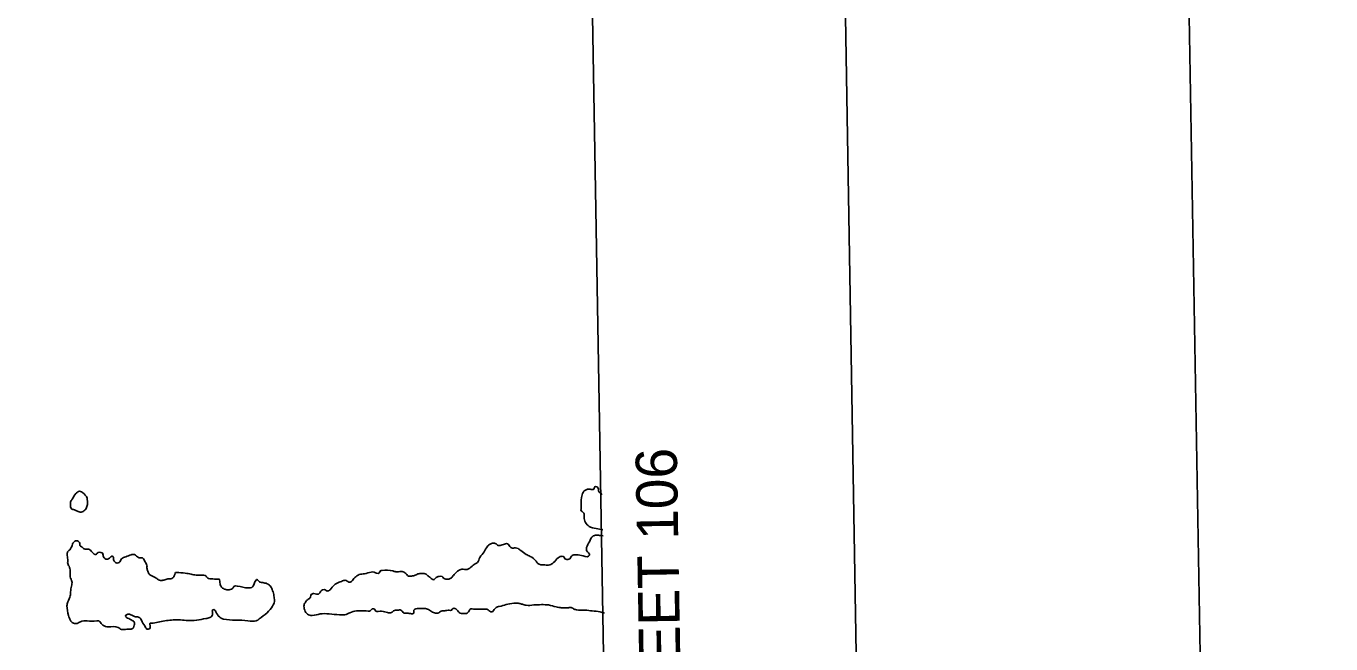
# Model space of a CAD drawing. Extents: x 3887375 to 3925618, y 296674 to 322633.
# Drawn here: x 3921871 to 3925035, y 316397 to 317896 of the extents above; entities that cross this region are included whole.
import ezdxf

# ---------------------------------------------------------------- set-up
doc = ezdxf.new("R2010")
doc.units = 0
for name, color, linetype in [('G-ANNO-NPLT', 7, 'Continuous'), ('V-ANNO-SYMB', 7, 'Continuous'), ('V-ANNO-TEXT', 7, 'Continuous'), ('V-GRID-FRAM', 7, 'Continuous'), ('V-RIVR-EDGE', 7, 'Continuous')]:
    doc.layers.add(name, color=color, linetype=linetype)

msp = doc.modelspace()

# ---------------------------------------------------------------- linework, layer by layer
at = {"layer": 'G-ANNO-NPLT'}
msp.add_lwpolyline([(3888373.5, 297257.3), (3925034.7, 297886.6), (3924620, 322049.7), (3887958.7, 321420.4)], close=True, dxfattribs=at)
at = {"layer": 'V-ANNO-SYMB'}
msp.add_lwpolyline([(3891112.5, 297929.5), (3924190.8, 298497.3), (3923797.5, 321410.5), (3890719.2, 320842.7), (3891112.5, 297929.5)], dxfattribs=at)
at = {"layer": 'V-GRID-FRAM'}
msp.add_lwpolyline([(3891343.3, 320285.8), (3923192.8, 320832.5), (3923512.8, 302652.9), (3891647.4, 302105.9), (3891343.3, 320285.8)], dxfattribs=at)
at = {"layer": 'V-RIVR-EDGE'}
for points in [[(3923269.6, 316673.4), (3923252.8, 316676.7), (3923235.9, 316681.8), (3923227.5, 316691.4), (3923223.7, 316704.1), (3923223.7, 316712.1), (3923221.4, 316716), (3923216.8, 316719.8), (3923216.4, 316724.4), (3923216.4, 316733.2), (3923219.2, 316758.2), (3923225.4, 316769.3), (3923231.9, 316772), (3923238.8, 316772.3), (3923247.6, 316772.3), (3923249.6, 316777.7), (3923255.3, 316778), (3923258.4, 316772.7), (3923260.3, 316765), (3923268, 316759.7)], [(3921978.3, 316735.5), (3921978.7, 316740.9), (3921982.5, 316748.2), (3921991.8, 316761.6), (3921998.3, 316766.6), (3922002.9, 316766.9), (3922007.9, 316763.9), (3922018.6, 316750.4), (3922019.4, 316743.5), (3922019.3, 316732.7)], [(3922019.3, 316732.7), (3922014.7, 316723.2), (3922006.6, 316717), (3921997, 316717.8), (3921989.8, 316721.7), (3921982.1, 316724), (3921978.6, 316729), (3921978.3, 316735.5)], [(3922164.1, 316586.2), (3922164, 316581.2), (3922165.9, 316573.1), (3922169.8, 316565.4), (3922182.4, 316558.9), (3922189.3, 316553.9), (3922196.6, 316550.8), (3922204.7, 316551.9), (3922214.3, 316554.6), (3922224.2, 316555.7), (3922228.9, 316559.5), (3922231.2, 316565.6), (3922233.5, 316569.9), (3922235.4, 316570.2), (3922256.9, 316568.3), (3922270.7, 316566.3), (3922283, 316563.6), (3922296.4, 316564), (3922307.2, 316561.2), (3922312.9, 316555.5), (3922319.8, 316555.1), (3922335.2, 316553.9), (3922339, 316553.9), (3922340.5, 316548.9), (3922342.8, 316537.4), (3922347.4, 316532), (3922355.1, 316528.9), (3922365.8, 316528.5), (3922371.6, 316531.5), (3922375.8, 316536.9), (3922382.7, 316537.3), (3922409.9, 316532.6), (3922419.9, 316535.2), (3922428.4, 316551.7), (3922430.7, 316553.3), (3922433, 316551.3), (3922438.8, 316546.3), (3922444.5, 316545.5), (3922455.3, 316542.8), (3922462.9, 316537.4), (3922467.5, 316528.6), (3922471.3, 316517.1), (3922472.1, 316510.2), (3922473.2, 316499.8), (3922468.6, 316488.7), (3922455.1, 316472.6), (3922436.2, 316457.3), (3922428.6, 316452.7), (3922408.6, 316453.1), (3922349.9, 316457.1), (3922343.8, 316459.1), (3922339.5, 316462.5), (3922331.1, 316474.8), (3922328.8, 316479), (3922323.1, 316479.4), (3922322.3, 316476.4), (3922322.7, 316467.6), (3922316.5, 316460.7), (3922306.5, 316458.4), (3922284.2, 316454.2), (3922259.3, 316453.9), (3922240.1, 316455.1), (3922223.6, 316454.7), (3922191, 316449.8), (3922174.5, 316447.2), (3922171.8, 316446.8), (3922171.4, 316440.7), (3922170.6, 316434.2), (3922167.1, 316432.6), (3922163.3, 316433), (3922160.6, 316436.9), (3922152.2, 316450.3), (3922146.9, 316459.9), (3922143, 316461.9), (3922133.8, 316463.4), (3922126.9, 316466.9), (3922119.6, 316468.8), (3922112.7, 316466.2), (3922112.3, 316462.3), (3922116.9, 316459.6), (3922128, 316453.8), (3922133, 316449.6), (3922133, 316442.3), (3922131.1, 316436.2), (3922125.7, 316432.7), (3922114.9, 316432.4), (3922102.3, 316432), (3922093.8, 316437), (3922070.4, 316438.2), (3922057, 316442.5), (3922052.8, 316446.7), (3922047, 316452.5), (3922042.1, 316452.5), (3922019, 316452.6), (3922002.5, 316450.7), (3921994.5, 316446.5), (3921982.9, 316448.8), (3921978.4, 316453.8), (3921973.8, 316465.7), (3921970, 316489.5), (3921971.9, 316498.7), (3921978.1, 316513.7), (3921978.9, 316523.3), (3921980.9, 316537.1), (3921982, 316548.2), (3921977.8, 316559.4), (3921977.9, 316574), (3921975.2, 316585.1), (3921971.4, 316593.9), (3921972.2, 316597.4), (3921972.2, 316601.6), (3921970.3, 316615), (3921972.6, 316621.9), (3921976.9, 316625.4), (3921980.3, 316630.4), (3921984.2, 316641.5)], [(3921984.2, 316641.5), (3921990.7, 316646.8), (3921995.3, 316646.8), (3921998.8, 316644.9), (3922001.5, 316640.7), (3922001.4, 316635.7), (3922004.5, 316633), (3922011.8, 316627.2), (3922022.9, 316626.4), (3922027.5, 316623.3), (3922036.3, 316614.9), (3922040.2, 316614.1), (3922045.5, 316618.7), (3922052.1, 316618.3), (3922056.7, 316616.7), (3922057.4, 316612.5), (3922061.6, 316604.4), (3922067, 316602.1), (3922071.6, 316603.7), (3922073.9, 316605.6), (3922078.5, 316609.8), (3922081.2, 316608.6), (3922082.7, 316606.7), (3922083.1, 316601.3), (3922087.3, 316594.4), (3922091.9, 316592.9), (3922096.5, 316594.4), (3922102.3, 316603.2), (3922112.3, 316608.2), (3922125.4, 316613.1), (3922133.8, 316613.5), (3922143.8, 316606.2), (3922146.5, 316605.4), (3922153.4, 316605.4), (3922157.2, 316600.8), (3922164.1, 316586.2)], [(3922691.4, 316566.8), (3922707.9, 316571), (3922714.8, 316571), (3922720.9, 316568.3), (3922727.1, 316569.4), (3922730.1, 316574.4), (3922734, 316575.2), (3922760.1, 316573.9), (3922767.4, 316572), (3922780, 316572.4), (3922785, 316571.6), (3922789.6, 316569.6), (3922798.1, 316561.2), (3922802.7, 316561.2), (3922812.6, 316562.7), (3922820.7, 316566.5), (3922830.7, 316567.6), (3922840.7, 316566.1), (3922844.9, 316562.2), (3922851.4, 316557.2), (3922859.1, 316552.6), (3922864.8, 316557.9), (3922872.5, 316560.6), (3922879.4, 316560.2), (3922883.2, 316556.7), (3922889, 316554), (3922902.4, 316557.5), (3922907.1, 316563.2), (3922915.5, 316571.6), (3922922.4, 316576.6), (3922927.4, 316578.1), (3922940.1, 316577.3), (3922947, 316580.8), (3922957.4, 316589.6), (3922967, 316596.5), (3922969.3, 316603), (3922979, 316616.8), (3922987.1, 316629.8), (3922994.4, 316638.2), (3923001.7, 316640.9), (3923010.5, 316639.7), (3923013.9, 316636.3), (3923022.8, 316636.6), (3923033.5, 316639.7), (3923038.5, 316640), (3923040.8, 316637.7), (3923048.1, 316629.6), (3923052.3, 316629.2), (3923057.3, 316630), (3923063.8, 316628.1), (3923070.7, 316623.4), (3923083.7, 316613.8), (3923093.3, 316609.2), (3923107.5, 316597.6), (3923111.3, 316592.3), (3923128.6, 316588.4), (3923140.5, 316588.7), (3923149.7, 316594.1), (3923160.9, 316606), (3923165.9, 316608.6), (3923174.7, 316608.2), (3923177.4, 316603.6), (3923186.6, 316602.1), (3923190.8, 316605.5), (3923196.2, 316612.4), (3923201.9, 316613.1), (3923217.3, 316611.6), (3923234.9, 316610), (3923236.9, 316612.3), (3923230, 316623.4), (3923230, 316630.7), (3923236.6, 316644.5), (3923246.2, 316658.7), (3923248.9, 316659.9), (3923254.6, 316660.6), (3923263.5, 316659.8), (3923269.8, 316659.4)], [(3923273.3, 316471.8), (3923262.2, 316474.8), (3923243.8, 316476.8), (3923226.2, 316478.7), (3923205.1, 316479.6), (3923198.2, 316482.3), (3923194.3, 316484.6), (3923185.9, 316484.6), (3923174, 316484.6), (3923168.6, 316484.6), (3923156.3, 316486.6), (3923137.5, 316491.3), (3923120.7, 316492.1), (3923101.9, 316491.3), (3923083.4, 316490.6), (3923078.4, 316491.8), (3923070.4, 316494.1), (3923062.3, 316495.7), (3923053.1, 316495.7), (3923034.7, 316492.3), (3923018.2, 316487.7), (3923010.5, 316485.4), (3923004.3, 316477.8), (3923000.5, 316474.3), (3922994, 316477.4), (3922987.8, 316480.9), (3922976.7, 316480.9), (3922965.6, 316481.3), (3922952.5, 316481.7), (3922949.5, 316481.7), (3922945.2, 316477.1), (3922938.7, 316470.6), (3922929.5, 316470.7), (3922923.3, 316471.1), (3922919.5, 316474.9), (3922910.3, 316483), (3922906.1, 316483), (3922902.6, 316478.8), (3922896.9, 316478.4), (3922886.1, 316477.3), (3922877.3, 316476.2), (3922869.6, 316471.6), (3922863.8, 316471.6), (3922853.9, 316475.4), (3922844.3, 316481.2), (3922821.7, 316482.4), (3922815.9, 316482.1), (3922811.3, 316479), (3922810.9, 316471.7), (3922808.2, 316470.2), (3922797.1, 316471.4), (3922786.7, 316471.8), (3922779.8, 316478.7), (3922772.1, 316478.7), (3922762.1, 316477.2), (3922756.8, 316473), (3922747.2, 316473), (3922740.3, 316475), (3922724.9, 316475.8), (3922718.4, 316476.9), (3922715.7, 316481.2), (3922710, 316481.6), (3922703.8, 316476.2), (3922700.4, 316476.2), (3922681.5, 316477.4), (3922672, 316477), (3922656.2, 316472.5), (3922643.5, 316467.5), (3922630.9, 316467.6), (3922605.5, 316469.5), (3922583.7, 316469.6), (3922564.8, 316465.8), (3922553, 316469.3), (3922546.5, 316478.5), (3922544.9, 316491.2), (3922548.4, 316498.5), (3922554.2, 316504.6), (3922560.7, 316510.7), (3922562.3, 316516.9), (3922565.4, 316518.4), (3922568.8, 316519.1), (3922579.9, 316517.6), (3922583, 316521), (3922588, 316527.2), (3922590.7, 316528.3), (3922595.7, 316527.9), (3922601.1, 316525.2), (3922608, 316528.3), (3922617.6, 316539.7), (3922630.3, 316546.6), (3922640.3, 316550.4), (3922644.5, 316551.2), (3922649.1, 316549.3), (3922657.2, 316546.6), (3922659.8, 316548.5), (3922667.9, 316557.7), (3922678.7, 316564.9), (3922691.4, 316566.8)]]:
    msp.add_spline(points, degree=3, dxfattribs=at)

# ---------------------------------------------------------------- texts
at = {"layer": 'V-ANNO-TEXT'}
msp.add_text('OVERLAYS SHEET 106', height=100, rotation=90.9834, dxfattribs=at).set_placement((3923473.6, 315409.1))

doc.saveas('drawing.dxf')
